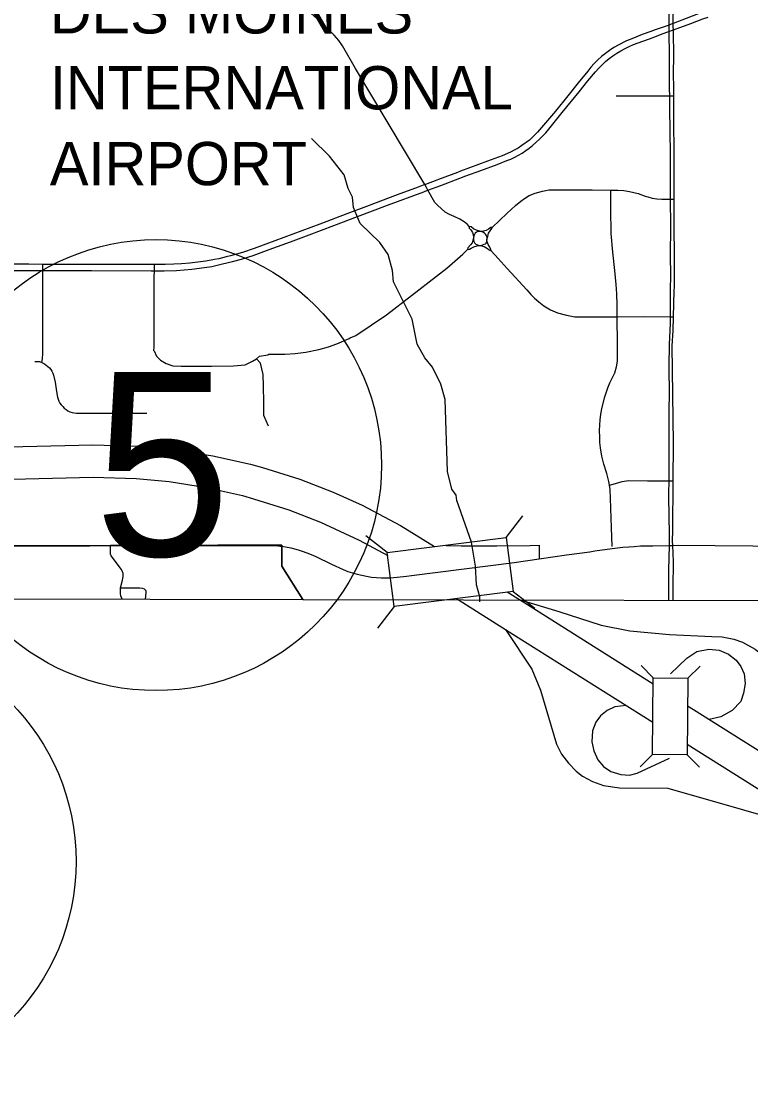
# Model space of a CAD drawing. Extents: x -1403959 to 81668, y -1400582 to 11018.
# Drawn here: x 6947.5 to 7077.9, y 7643.8 to 7834.6 of the extents above; entities that cross this region are included whole.
import ezdxf

# ---------------------------------------------------------------- set-up
doc = ezdxf.new("R2010")
doc.units = 0
for name, color, linetype in [('tdCiCityStreetTxt', 7, 'Continuous'), ('tdCiRRCL', 7, 'Continuous'), ('tdCiSectNmbr', 7, 'Continuous'), ('tdCiSectTwpRng', 7, 'Continuous'), ('tdCoDivCarto', 7, 'Continuous'), ('tdCoFrame', 7, 'Continuous'), ('tdCoIntCL', 7, 'Continuous'), ('tdCoSurfAsphalt', 7, 'Continuous'), ('tdCoSurfBitum', 7, 'Continuous')]:
    doc.layers.add(name, color=color, linetype=linetype)

msp = doc.modelspace()

# ---------------------------------------------------------------- linework, layer by layer
at = {"layer": 'tdCiCityStreetTxt'}
for p, q in [((7034.18, 7742.26), (7037.17, 7746.12)), ((7012.91, 7739.55), (7009.06, 7742.54)), ((7012.91, 7739.55), (7034.18, 7742.26)), ((7034.18, 7742.26), (7035.42, 7732.59)), ((7014.14, 7729.88), (7012.91, 7739.55)), ((7035.42, 7732.59), (7014.14, 7729.88)), ((7035.42, 7732.59), (7039.27, 7729.61)), ((7014.14, 7729.88), (7011.16, 7726.03)), ((7014.14, 7729.88), (7014.14, 7729.88)), ((7060.47, 7717.13), (7058.3, 7719.34)), ((7066.66, 7717.07), (7068.87, 7719.24)), ((7060.35, 7703.4), (7058.14, 7701.24)), ((7066.54, 7703.35), (7068.71, 7701.14))]:
    msp.add_line(p, q, dxfattribs=at)
msp.add_lwpolyline([(7060.35, 7703.4), (7060.47, 7717.13), (7066.66, 7717.07), (7066.54, 7703.35)], close=True, dxfattribs=at)
at = {"layer": 'tdCiRRCL'}
msp.add_line((6627.37, 7731.86), (6997.83, 7731.15), dxfattribs=at)
for points in [[(6927.66, 7740.77), (6959.71, 7740.77), (6963.41, 7740.8), (6975.66, 7740.81), (6978.76, 7740.82), (6981.38, 7740.83), (6982.59, 7740.84), (6990.39, 7740.86), (6994.04, 7740.88), (6994.04, 7740.66), (6994.08, 7737.13), (6997.83, 7731.15)], [(6997.83, 7731.15), (6994.08, 7737.13), (6994.04, 7740.66), (6994.04, 7740.88), (6990.39, 7740.86), (6982.59, 7740.84), (6981.38, 7740.83), (6978.76, 7740.82), (6975.66, 7740.81), (6963.41, 7740.8), (6959.71, 7740.77), (6927.66, 7740.77)], [(6997.83, 7731.15), (7112.7, 7730.92), (7208.9, 7730.05)]]:
    msp.add_lwpolyline(points, dxfattribs=at)
at = {"layer": 'tdCiSectNmbr'}
for points in [[(7063.16, 7847.85), (7063.17, 7845.34), (7063.21, 7840.12), (7063.19, 7837.92), (7063.27, 7834.64), (7063.27, 7833.88), (7063.27, 7833.6)], [(7064.06, 7833.61), (7064.05, 7834.18), (7064.04, 7834.56), (7064.06, 7835.75), (7064.04, 7838.32), (7063.99, 7839.8), (7063.98, 7841.1), (7063.91, 7842.64), (7063.91, 7843.03)], [(7069.89, 7836.41), (7069.76, 7836.37), (7064.05, 7834.18), (7063.69, 7834.04), (7063.56, 7833.99)], [(7063.56, 7833.99), (7063.27, 7833.88), (7062.95, 7833.76), (7060.8, 7833.02), (7060.04, 7832.75)], [(7063.27, 7833.6), (7063.27, 7832.76), (7063.29, 7828.38), (7063.31, 7825.63)], [(7063.93, 7833), (7064.07, 7833.05), (7067.19, 7834.2), (7069.33, 7834.98), (7070.26, 7835.31)], [(7064.06, 7833.57), (7064.06, 7833.61)], [(7064.08, 7825.6), (7064.08, 7825.61), (7064.17, 7828.06), (7064.07, 7833.05), (7064.06, 7833.57)], [(7060.04, 7832.75), (7058.5, 7832.22), (7056.64, 7831.46), (7055.66, 7831.06), (7054.22, 7830.31), (7053.43, 7829.86), (7052.67, 7829.37), (7051.94, 7828.83), (7051.24, 7828.26), (7050.57, 7827.66), (7049.93, 7827.01), (7049.32, 7826.34), (7048.76, 7825.63), (7047.04, 7823.55), (7045.19, 7821.26), (7042.96, 7818.51), (7041.2, 7816.39), (7039.78, 7814.71), (7038.32, 7813.33), (7036.96, 7812.33), (7036.31, 7811.9), (7035.7, 7811.56), (7034.93, 7811.16), (7033.43, 7810.52), (7030.82, 7809.55), (7025.99, 7807.74), (7025.48, 7807.55)], [(7025.87, 7806.51), (7026.97, 7806.92), (7029.62, 7807.87), (7032.54, 7808.96), (7034.31, 7809.64), (7035.01, 7809.93), (7035.7, 7810.26), (7036.38, 7810.62), (7037.03, 7811.01), (7037.67, 7811.43), (7038.28, 7811.89), (7038.88, 7812.37), (7039.5, 7812.9), (7040.11, 7813.46), (7040.69, 7814.04), (7041.24, 7814.64), (7041.77, 7815.27), (7044.2, 7818.25), (7047.2, 7821.93), (7048.8, 7823.91), (7050.16, 7825.55), (7050.72, 7826.18), (7051.31, 7826.79), (7051.93, 7827.36), (7052.57, 7827.9), (7053.25, 7828.41), (7053.95, 7828.88), (7054.67, 7829.31), (7055.42, 7829.71), (7056.18, 7830.07), (7056.96, 7830.39), (7060.43, 7831.69)], [(7060.43, 7831.69), (7062.07, 7832.31), (7063.27, 7832.76), (7063.93, 7833)], [(7063.31, 7825.63), (7063.33, 7822.46), (7063.36, 7821.21), (7063.38, 7820.09), (7063.43, 7813.87), (7063.47, 7811.89), (7063.47, 7806.39), (7063.47, 7804.07), (7063.47, 7803.6)], [(7064.2, 7803.63), (7064.19, 7806.03), (7064.23, 7810.58), (7064.21, 7812.79), (7064.17, 7815.02), (7064.17, 7819.28), (7064.16, 7821.21), (7064.15, 7822.24), (7064.08, 7825.6)], [(7025.48, 7807.55), (7022.07, 7806.28)], [(7019.72, 7805.39), (7019.65, 7805.36), (7018.42, 7804.9), (7014.69, 7803.53), (7009.19, 7801.44), (7005.66, 7800.13), (7000.84, 7798.29), (6996, 7796.51), (6991.17, 7794.71), (6989.12, 7793.94), (6987.04, 7793.23), (6985.55, 7792.8), (6984.85, 7792.63), (6984.08, 7792.44), (6983.44, 7792.26), (6982.79, 7792.1), (6981.99, 7791.94), (6980.47, 7791.69), (6979.05, 7791.49), (6977.57, 7791.33), (6976.11, 7791.21), (6974.71, 7791.13), (6973.17, 7791.07), (6971.29, 7791.08), (6970.94, 7791.09), (6960.62, 7791.07), (6951.31, 7791.09), (6948.8, 7791.1), (6938.6, 7791.13)], [(7022.07, 7806.28), (7021.79, 7806.17), (7019.72, 7805.39)], [(7020.12, 7804.34), (7020.18, 7804.36), (7022.47, 7805.22)], [(7022.47, 7805.22), (7025.87, 7806.51)], [(6937.77, 7789.98), (6948.23, 7789.98), (6951.32, 7789.98), (6959.99, 7789.97), (6970.69, 7789.93), (6971.26, 7789.93), (6972.98, 7789.94), (6975.2, 7790.02), (6977.93, 7790.24), (6980.25, 7790.54), (6981.55, 7790.73), (6983.46, 7791.16), (6985.2, 7791.58), (6986.83, 7792.03), (6988.92, 7792.66), (6991.81, 7793.76), (6995.59, 7795.15), (6998.92, 7796.38), (7003.34, 7798.04), (7007.6, 7799.64), (7012.95, 7801.68), (7019.45, 7804.08), (7020.12, 7804.34)], [(7063.47, 7803.6), (7063.48, 7802.77), (7063.54, 7797.96)], [(7064.21, 7798.1), (7064.21, 7802.2), (7064.21, 7802.76), (7064.2, 7803.63)], [(7063.54, 7797.96), (7063.52, 7792.48), (7063.54, 7789.31), (7063.52, 7786.34)], [(7064.23, 7786.36), (7064.25, 7787.05), (7064.29, 7793.19), (7064.21, 7797.35), (7064.21, 7798.1)], [(7063.52, 7786.34), (7063.48, 7781.73), (7063.47, 7780.52), (7063.33, 7776.78), (7063.27, 7772.91), (7063.29, 7767.71), (7063.26, 7765.26), (7063.26, 7762.36), (7063.27, 7757.21), (7063.23, 7752.39), (7063.2, 7750.08), (7063.27, 7745.51), (7063.29, 7743.45), (7063.33, 7741.6), (7063.31, 7740.81)], [(7063.97, 7740.83), (7063.94, 7741.6), (7063.96, 7743.53), (7064.05, 7752.39), (7064.12, 7759.09), (7063.85, 7776.49), (7064.04, 7779.26), (7064.1, 7781.73), (7064.23, 7786.36)], [(6927.66, 7740.82), (6931.35, 7740.82), (6947.89, 7740.81), (6963.41, 7740.8), (6968.47, 7740.79), (6978.98, 7740.79), (6985.1, 7740.79), (6988.74, 7740.82), (6991.75, 7740.81), (6992.86, 7740.79), (6993.8, 7740.7), (6994.04, 7740.66)], [(6994.04, 7740.66), (6994.73, 7740.56), (6995.66, 7740.37), (6996.57, 7740.15), (6997.14, 7739.98), (6997.7, 7739.8), (6998.52, 7739.51), (6999.32, 7739.18), (7000.11, 7738.81), (7002.91, 7737.48), (7005.01, 7736.5), (7005.83, 7736.18), (7006.67, 7735.91), (7007.51, 7735.67), (7008.36, 7735.47), (7009.22, 7735.3), (7010.08, 7735.17), (7010.95, 7735.08), (7011.83, 7735.03), (7012.7, 7735.02), (7013.57, 7735.04), (7016.34, 7735.34)], [(7016.34, 7735.34), (7017.23, 7735.43), (7035.58, 7737.74), (7040.08, 7738.42), (7044.98, 7739.15), (7049.13, 7739.7), (7050.05, 7739.83), (7053.13, 7740.28), (7054.08, 7740.38), (7055.03, 7740.5), (7056.09, 7740.58), (7057.03, 7740.65), (7058.18, 7740.73), (7060.39, 7740.75), (7063.31, 7740.81), (7063.64, 7740.81)], [(7063.31, 7740.81), (7063.22, 7736.41), (7063.22, 7731.02)], [(7063.64, 7740.81), (7063.97, 7740.82), (7065.01, 7740.86), (7071.55, 7740.81), (7085.04, 7740.68), (7092.6, 7740.68), (7097.66, 7740.6), (7101.78, 7740.57), (7112.79, 7740.63)], [(7064.07, 7737.09), (7064.08, 7737.95), (7063.97, 7740.82), (7063.97, 7740.83)], [(7064.04, 7733.99), (7064.07, 7737.09)], [(7064.01, 7731.02), (7064.04, 7733.99)]]:
    msp.add_lwpolyline(points, dxfattribs=at)
at = {"layer": 'tdCiSectTwpRng'}
for points in [[(7019.92, 7804.85), (7019.65, 7805.36), (7012.88, 7816.63), (7007.25, 7826.14), (7004.9, 7830.15), (7004.23, 7831.14), (7003.4, 7832.09), (7000.95, 7834.45), (6998.66, 7836.58), (6997.58, 7837.44)], [(7053.84, 7821.23), (7063.36, 7821.21), (7063.69, 7821.21), (7064.16, 7821.21)], [(7027.56, 7797.88), (7027.23, 7798.25), (7026.63, 7798.68), (7025.87, 7799.17), (7024.87, 7799.63), (7024.03, 7800.01), (7023.27, 7800.45), (7022.52, 7801.08), (7021.93, 7801.6), (7021.41, 7802.15), (7020.18, 7804.36), (7019.92, 7804.85)], [(7031.65, 7797.69), (7033.04, 7799), (7034.26, 7800.16), (7035.83, 7801.63), (7036.77, 7802.39), (7037.46, 7802.9), (7038.28, 7803.39), (7039.33, 7803.84), (7040.66, 7804.19), (7041.27, 7804.32), (7041.81, 7804.4), (7043.16, 7804.4), (7046.39, 7804.4), (7049.55, 7804.42), (7052.87, 7804.39), (7054.16, 7804.38), (7055.22, 7804.32), (7056.22, 7804.14), (7057.78, 7803.75), (7059.02, 7803.3), (7059.48, 7803.16), (7060.27, 7802.96), (7061.13, 7802.83), (7061.98, 7802.74), (7063.48, 7802.77), (7063.8, 7802.77)], [(7054.06, 7774.67), (7054.06, 7776.77), (7054, 7781.69), (7054, 7783.88), (7053.94, 7785.8), (7053.82, 7787.48), (7053.57, 7790.01), (7053.25, 7793.28), (7052.97, 7796.62), (7052.9, 7801.02), (7052.87, 7804.39)], [(7063.8, 7802.77), (7064.21, 7802.76)], [(7029.7, 7796.94), (7029.21, 7797.11), (7028.69, 7797.25), (7028.3, 7797.43), (7027.88, 7797.79), (7027.56, 7797.88)], [(7027.56, 7797.88), (7027.56, 7797.57), (7027.79, 7797.31), (7027.98, 7797.06), (7028.14, 7796.78), (7028.27, 7796.41), (7028.3, 7795.88)], [(7031.65, 7797.69), (7031.42, 7797.68), (7031.02, 7797.37), (7030.59, 7797.16), (7030.11, 7797.02), (7029.7, 7796.94)], [(7030.72, 7795.49), (7030.86, 7796.06), (7031.01, 7796.66), (7031.6, 7797.48), (7031.65, 7797.69)], [(7028.3, 7795.88), (7028.2, 7795.43), (7028.06, 7794.96), (7027.78, 7794.6), (7027.34, 7794.04), (7027.27, 7793.74)], [(7029.7, 7796.94), (7029.4, 7796.98), (7029.09, 7796.96), (7028.84, 7796.87), (7028.6, 7796.66), (7028.48, 7796.46), (7028.37, 7796.22), (7028.3, 7795.88)], [(7028.3, 7795.88), (7028.31, 7795.51), (7028.4, 7795.18), (7028.52, 7794.93), (7028.77, 7794.69), (7029.05, 7794.56), (7029.44, 7794.48)], [(7029.44, 7794.48), (7029.64, 7794.49), (7029.79, 7794.52), (7030.01, 7794.58), (7030.25, 7794.68), (7030.45, 7794.78), (7030.58, 7794.91), (7030.68, 7795.08), (7030.73, 7795.3), (7030.72, 7795.49)], [(7030.72, 7795.49), (7030.75, 7795.82), (7030.68, 7796.1), (7030.59, 7796.33), (7030.47, 7796.52), (7030.28, 7796.67), (7030, 7796.84), (7029.7, 7796.94)], [(7031.51, 7793.51), (7031.36, 7793.95), (7031.13, 7794.32), (7030.95, 7794.66), (7030.85, 7794.99), (7030.72, 7795.49)], [(6989.52, 7774.17), (6990.06, 7774.67), (6991.52, 7774.91), (6991.73, 7775.04), (6994.58, 7775.04), (6996.43, 7775.16), (6998.36, 7775.37), (7000.67, 7775.84), (7002.4, 7776.34), (7003.86, 7776.89), (7006.09, 7777.82), (7006.3, 7777.93), (7007.28, 7778.38), (7012.74, 7782.08), (7021.73, 7788.96), (7023.53, 7790.41), (7026.39, 7792.91), (7027.28, 7793.73), (7027.27, 7793.74)], [(7027.27, 7793.74), (7027.59, 7793.78), (7027.9, 7793.97), (7028.38, 7794.25), (7028.96, 7794.41), (7029.44, 7794.48), (7029.76, 7794.38), (7030.22, 7794.26), (7030.52, 7794.13), (7030.82, 7793.92), (7031.14, 7793.69), (7031.51, 7793.51)], [(7031.51, 7793.51), (7032.72, 7792.16), (7034.33, 7790.37), (7037.87, 7786.51), (7038.57, 7785.69), (7039.22, 7785.07), (7039.99, 7784.39), (7040.91, 7783.67), (7042.09, 7782.94), (7043.36, 7782.42), (7044.95, 7781.98), (7046.43, 7781.72), (7048.37, 7781.69), (7049.5, 7781.72), (7054, 7781.69), (7058.76, 7781.74), (7063.48, 7781.73), (7064.1, 7781.73)], [(6951.11, 7773.52), (6951.24, 7774.17), (6951.31, 7775.15), (6951.29, 7783.24), (6951.33, 7788.72), (6951.32, 7789.98), (6951.31, 7790.49)], [(6951.31, 7790.49), (6951.31, 7791.09)], [(6971.17, 7775.64), (6971.22, 7776.36), (6971.2, 7778.29), (6971.23, 7781.83), (6971.23, 7783.87), (6971.24, 7788.81), (6971.26, 7789.93), (6971.29, 7791.08)], [(6971.17, 7775.64), (6971.25, 7775.64), (6971.63, 7774.67), (6972.38, 7773.97), (6973.37, 7773.36), (6974.56, 7772.94), (6976.03, 7772.9), (6977.96, 7772.88), (6981.46, 7772.88), (6985.38, 7772.96), (6987.52, 7773.14), (6988.83, 7773.77), (6989.51, 7774.17), (6989.52, 7774.17)], [(7053.12, 7740.65), (7052.98, 7744), (7052.93, 7745.67), (7052.8, 7749.27), (7052.74, 7750.84), (7052.65, 7751.58), (7052.53, 7752.27), (7052.15, 7753.67), (7051.64, 7755.37), (7051.28, 7756.79), (7051.05, 7758.26), (7050.93, 7759.24), (7050.89, 7760.19), (7050.88, 7761.39), (7050.98, 7763.3), (7051.09, 7764.29), (7051.32, 7765.54), (7051.83, 7767.39), (7052.37, 7768.98), (7052.73, 7769.92), (7053.14, 7770.71), (7053.57, 7771.69), (7053.92, 7772.76), (7054.07, 7773.78), (7054.06, 7774.67)], [(6949.89, 7773.74), (6950.69, 7773.7), (6951.11, 7773.52), (6951.62, 7773.3), (6951.93, 7773.09), (6952.22, 7772.85), (6952.49, 7772.58), (6952.72, 7772.29), (6952.93, 7771.98), (6953.1, 7771.65), (6953.24, 7771.3), (6953.53, 7770.02), (6953.75, 7768.38), (6953.91, 7767.36), (6954.03, 7766.98), (6954.18, 7766.62), (6954.37, 7766.27), (6954.6, 7765.94), (6954.86, 7765.64), (6955.15, 7765.37), (6955.46, 7765.12), (6955.8, 7764.92), (6956.16, 7764.74), (6956.54, 7764.61), (6956.92, 7764.52), (6957.32, 7764.46), (6957.72, 7764.45), (6962.36, 7764.49), (6969.89, 7764.47)], [(6991.64, 7762.16), (6990.81, 7764.05), (6990.81, 7766.43), (6990.76, 7769.29), (6990.72, 7771.37), (6990.21, 7773.43), (6989.51, 7774.17)], [(7052.65, 7751.58), (7053.74, 7751.88), (7054.9, 7752.26), (7056.02, 7752.41), (7059.44, 7752.38), (7063.23, 7752.39), (7063.65, 7752.39)], [(7063.65, 7752.39), (7064.05, 7752.39)], [(6965.52, 7731.21), (6965.25, 7731.78), (6965.2, 7732.13), (6965.22, 7733.21), (6965.58, 7734.59), (6965.65, 7735.28), (6965.65, 7735.83), (6965.58, 7736.12), (6965.37, 7736.52), (6963.55, 7738.93), (6963.43, 7739.27), (6963.41, 7739.72), (6963.41, 7740.8)], [(7023.41, 7740.81), (7026.1, 7740.76), (7032.5, 7740.77), (7038.48, 7740.79), (7040.07, 7740.84)], [(7040.07, 7740.84), (7040.07, 7740.67), (7040.08, 7738.42)], [(6965.28, 7733.21), (6968.66, 7733.23), (6969.16, 7733.18), (6969.45, 7733.04), (6969.71, 7732.73), (6969.76, 7732.32), (6969.63, 7731.2)]]:
    msp.add_lwpolyline(points, dxfattribs=at)
at = {"layer": 'tdCoDivCarto'}
for points in [[(6795.84, 7754.89), (6849.81, 7756.2), (6885.2, 7757.01), (6960.26, 7758.81), (6968.42, 7758.6), (6974.55, 7757.99), (6981.69, 7756.87), (6988.42, 7755.35), (6990.57, 7754.77), (6997.26, 7752.65), (7003.23, 7750.33), (7008.39, 7748), (7015.28, 7744.4), (7021.37, 7740.63)], [(6796, 7749.09), (6849.65, 7750.39), (6885.11, 7751.2), (6960.29, 7753), (6968.03, 7752.81), (6973.88, 7752.23), (6980.59, 7751.17), (6986.99, 7749.72), (6988.99, 7749.18), (6995.29, 7747.19), (7000.97, 7744.99), (7007.87, 7741.77), (7012.98, 7739)], [(7060.46, 7716), (7038.43, 7729.89), (7034.37, 7732.46)], [(7025.31, 7731.31), (7035.37, 7724.96), (7060.4, 7709.19)], [(7066.62, 7712.13), (7067.65, 7711.46), (7092.1, 7696.06), (7092.1, 7696.06), (7093.4, 7695.24), (7112.79, 7683.02), (7135.47, 7668.73), (7147.94, 7660.89), (7152.29, 7658.42), (7156.67, 7656.4), (7161.15, 7654.78), (7165.59, 7653.56), (7169.97, 7652.73), (7174.37, 7652.25), (7193.47, 7651.35), (7193.47, 7651.35), (7195.02, 7651.28), (7195.02, 7651.28), (7232.06, 7649.63)], [(7066.55, 7705.29), (7089, 7691.15), (7089, 7691.15), (7090.31, 7690.33), (7109.72, 7678.1), (7132.37, 7663.82), (7144.91, 7655.94), (7149.65, 7653.25), (7154.46, 7651.03), (7159.42, 7649.23), (7164.26, 7647.91), (7169.1, 7646.99), (7173.93, 7646.46), (7193.21, 7645.55), (7193.21, 7645.55), (7194.76, 7645.48), (7194.76, 7645.48), (7231.93, 7643.83)]]:
    msp.add_lwpolyline(points, dxfattribs=at)
at = {"layer": 'tdCoIntCL'}
for points in [[(7036.49, 7731.12), (7043.59, 7729), (7051.15, 7726.53), (7056.31, 7725.53), (7063.37, 7724.89), (7070.94, 7724.52), (7072.81, 7724.49), (7074.88, 7724.04), (7076.44, 7723.54), (7078.72, 7722.29), (7080.59, 7720.7), (7082.04, 7718.92), (7083.12, 7716.96), (7085.04, 7711.09), (7087.1, 7705.51), (7088.27, 7702.71), (7089.89, 7699.98), (7092.92, 7695.54)], [(7034.04, 7725.8), (7038.77, 7718.68), (7040.29, 7714.92), (7043.18, 7705.28), (7044.08, 7703.49), (7045.34, 7701.85), (7046.67, 7700.42), (7047.79, 7699.53), (7049.59, 7698.61), (7051.57, 7697.86), (7054.44, 7697.45), (7063.07, 7697.38), (7090.13, 7689.62), (7092.32, 7689.06)], [(7063.54, 7717.84), (7066.5, 7720.65), (7068.26, 7721.86), (7070.38, 7722.26), (7072.24, 7722.11), (7073.9, 7721.35), (7075.27, 7720.29), (7076.12, 7719.18), (7076.73, 7717.82), (7076.88, 7716.11), (7076.63, 7714.39), (7076.12, 7712.88), (7074.56, 7711.27), (7072.54, 7710.16), (7070.48, 7709.67)], [(7055.63, 7712.2), (7053.62, 7711.95), (7052.2, 7711.31), (7051.02, 7710.36), (7050.22, 7709.18), (7049.63, 7707.64), (7049.51, 7705.7), (7049.86, 7704.05), (7050.53, 7702.46), (7051.59, 7701.27), (7052.87, 7700.39), (7054.66, 7699.85), (7056.22, 7699.75), (7057.57, 7700.08), (7063.36, 7702.74)]]:
    msp.add_lwpolyline(points, dxfattribs=at)
at = {"layer": 'tdCoSurfAsphalt'}
for centre in [(6971.55, 7755.18), (6916.93, 7684.31)]:
    msp.add_circle(centre, 40.33, dxfattribs=at)
at = {"layer": 'tdCoSurfBitum'}
msp.add_lwpolyline([(7029.46, 7730.75), (7029.46, 7731.61), (7028.85, 7733.75), (7028.71, 7737.11), (7027.95, 7741.39), (7025.37, 7748.87), (7025.22, 7749.79), (7024.46, 7750.86), (7023.7, 7754.07), (7023.27, 7766.9), (7022.51, 7769.65), (7020.99, 7772.7), (7019.62, 7774.39), (7018.25, 7776.83), (7017.34, 7781.26), (7013.99, 7787.99), (7013.84, 7789.97), (7013.09, 7792.88), (7011.56, 7795.02), (7008.06, 7798.39), (7006.84, 7801.29), (7006.69, 7803.12), (7005.93, 7804.65), (7005.17, 7807.1), (7002.58, 7810.46), (6999.36, 7813.62)], dxfattribs=at)

# ---------------------------------------------------------------- texts
at = {"layer": 'tdCoFrame'}
for s, height, p in [('DES MOINES', 7.738, (6952.57, 7832.39)), ('INTERNATIONAL', 7.7382, (6952.57, 7818.82)), ('AIRPORT', 7.738, (6952.57, 7805.25))]:
    msp.add_text(s, height=height, rotation=359.9938, dxfattribs=at).set_placement(p)
at = {"layer": 'tdCoSurfAsphalt'}
msp.add_text('5', height=32.89, dxfattribs=at).set_placement((6960.45, 7738.95))

doc.saveas('drawing.dxf')
